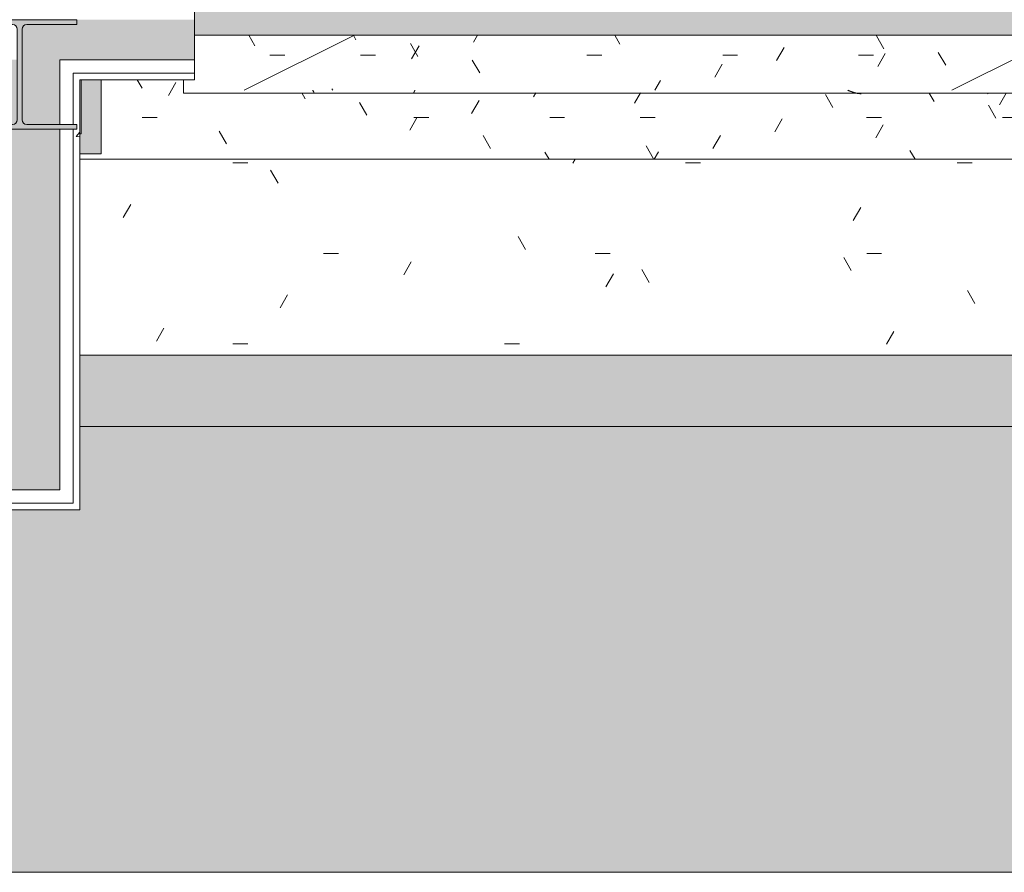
# Model space of a CAD drawing. Header units: millimetres. Extents: x -18260 to 188148, y -14086 to 2351883.
# Tile 363 of 592: x 53777 to 55986, y -10126 to -8213. Entities that reach past the tile are written whole.
import ezdxf

# ---------------------------------------------------------------- set-up
doc = ezdxf.new("R2010")
doc.units = ezdxf.units.MM
for name, color, linetype, lineweight in [('A-FLOR', 192, 'Continuous', 18), ('A-FLOR-PATT', 8, 'Continuous', 18), ('A-GLAZ', 151, 'Continuous', 9), ('A-GLAZ-SILL', 1, 'Continuous', 9), ('A-WALL', 113, 'Continuous', 18), ('A-WALL-PATT', 111, 'Continuous', 25), ('S-COLS', 52, 'Continuous', 9)]:
    doc.layers.add(name, color=color, linetype=linetype, lineweight=lineweight)
pattern_1 = [(50, (0, 0), (728.737, -63.756), [76.2, -838.2]), (355, (0, 0), (-140.97, 764.23), [60.96, -670.56]), (100.451, (60.7, -5.3), (587.77, 700.467), [64.76, -712.36]), (46.184, (0, 203.2), (1084.316, -168.17), [114.3, -1257.3]), (96.636, (90.4, 189.2), (949.61, 989.71), [97.14, -1068.54]), (351.184, (0, 203.2), (949.62, 989.7), [91.44, -1005.84]), (21, (101.6, 152.4), (606.458, -409.06), [76.2, -838.2]), (326, (101.6, 152.4), (247.21, 736.753), [60.96, -670.56]), (71.451, (152.14, 118.3), (853.67, 327.685), [64.76, -712.36]), (37.5, (0, 0), (12.355, 338.22), [33.528, -628.904, 33.528, -647.192, -673.1]), (37.5, (0, 0), (12.355, 338.22), [-1343.152, 33.528, -639.572]), (7.5, (0, 0), (267.279, 400.722), [33.528, -354.584, 33.528, -613.664, -256.54]), (7.5, (0, 0), (267.279, 400.722), [-1035.304, 33.528, -223.012]), (327.5, (-226.57, 0), (542.363, -22.9153), [33.528, -220.472, 33.528, -758.952, -1051.56]), (327.5, (-226.57, 0), (542.363, -22.9153), [-1046.48, 33.528, -1018.032]), (317.5, (-328.17, 0), (592.517, 101.707), [33.528, -296.672, 33.528, -492.76, -746.76]), (317.5, (-328.17, 0), (592.517, 101.707), [-856.49, 33.53, -713.23])]
pattern_2 = [(0, (0, 0), (812.8, 203.2), [33.528, -576.072, 33.528, -576.072, -3251.2]), (0, (0, 0), (812.8, 203.2), [-1219.2, 33.528, -1185.672, 33.528, -576.072, -1422.4]), (0, (0, 0), (812.8, 203.2), [-3048, 33.528, -372.872, 33.528, -982.472]), (120, (304.8, 101.6), (-582.3764, 602.3054), [33.528, -576.072, 33.528, -576.072, -3251.2]), (120, (304.8, 101.6), (-582.3764, 602.3054), [-1219.2, 33.528, -1185.672, 33.528, -576.072, -1422.4]), (120, (304.8, 101.6), (-582.3764, 602.3054), [-3048, 33.528, -372.872, 33.528, -982.472]), (240, (406.4, 508), (-230.4236, -805.5054), [33.528, -576.072, 33.528, -576.072, -3251.2]), (240, (406.4, 508), (-230.4236, -805.5054), [-1219.2, 33.528, -1185.672, 33.528, -576.072, -1422.4]), (240, (406.4, 508), (-230.4236, -805.5054), [-3048, 33.528, -372.872, 33.528, -982.472])]

# ---------------------------------------------------------------- blocks, each defined once
blk = doc.blocks.new('CC_JANELA MAXIM-AR_4 FOLHAS VIDRO - 3_00 x 0_60-4044399-PLANTA DE IMPERMEABILIZAÇÃO - 1 PAV_')
at = {"layer": 'A-GLAZ', "lineweight": 5}
blk.add_hatch(color=251, dxfattribs=at).paths.add_polyline_path([(81.7, 20), (1500, 20), (1500, 80), (-1500, 80), (-1500, 20), (-99.9, 20)])
at = {"layer": 'A-GLAZ', "color": 90, "lineweight": 5}
for p, q in [((-1500, 20), (-1500, 80)), ((1500, 20), (-1500, 20))]:
    blk.add_line(p, q, dxfattribs=at)
blk = doc.blocks.new('FP_138-PLANTA DE IMPERMEABILIZAÇÃO - 1 PAV_')
at = {"layer": 'A-GLAZ-SILL', "color": 90, "lineweight": 5}
blk.add_line((-1525, -110), (1525, -110), dxfattribs=at)
at = {"layer": 'A-GLAZ-SILL', "lineweight": 5}
for p, q in [((-1234.6, -103.8), (-1234.8, -103.5)), ((-1234.5, -104), (-1234.6, -103.8)), ((-1234.4, -104.3), (-1234.5, -104)), ((-1234.2, -104.5), (-1234.4, -104.3)), ((-1234.1, -104.8), (-1234.2, -104.5)), ((-1234, -105.1), (-1234.1, -104.8)), ((-1233.8, -105.3), (-1234, -105.1)), ((-1233.7, -105.6), (-1233.8, -105.3)), ((-1233.6, -105.8), (-1233.7, -105.6)), ((-1233.5, -106.1), (-1233.6, -105.8)), ((-1233.3, -106.3), (-1233.5, -106.1)), ((-1233.2, -106.6), (-1233.3, -106.3)), ((-1233.1, -106.8), (-1233.2, -106.6)), ((-1232.9, -107), (-1233.1, -106.8)), ((-1232.8, -107.3), (-1232.9, -107)), ((-1232.7, -107.5), (-1232.8, -107.3)), ((-1232.6, -107.7), (-1232.7, -107.5)), ((-1232.4, -107.9), (-1232.6, -107.7)), ((-1232.3, -108.1), (-1232.4, -107.9)), ((-1232.2, -108.3), (-1232.3, -108.1)), ((-1232, -108.5), (-1232.2, -108.3)), ((-1008.3, -108.5), (-1008.4, -108.7)), ((-1008.2, -108.3), (-1008.3, -108.5)), ((-1008, -108.1), (-1008.2, -108.3)), ((-1007.9, -107.8), (-1008, -108.1)), ((-1007.8, -107.6), (-1007.9, -107.8)), ((-1007.7, -107.4), (-1007.8, -107.6)), ((-1007.5, -107.2), (-1007.7, -107.4)), ((-1007.4, -107), (-1007.5, -107.2)), ((-1007.3, -106.7), (-1007.4, -107)), ((-1007.2, -106.5), (-1007.3, -106.7)), ((-1007, -106.3), (-1007.2, -106.5)), ((-1006.9, -106), (-1007, -106.3)), ((-1006.8, -105.8), (-1006.9, -106)), ((-1006.7, -105.5), (-1006.8, -105.8)), ((-1006.5, -105.3), (-1006.7, -105.5)), ((-1006.4, -105), (-1006.5, -105.3)), ((-1006.3, -104.8), (-1006.4, -105)), ((-1006.2, -104.5), (-1006.3, -104.8)), ((-1006, -104.3), (-1006.2, -104.5)), ((-1005.9, -104), (-1006, -104.3)), ((-1005.8, -103.7), (-1005.9, -104)), ((-1005.6, -103.5), (-1005.8, -103.7)), ((-33.8, -103.6), (-34.2, -103.5)), ((-33.5, -103.8), (-33.8, -103.6)), ((-33.1, -103.9), (-33.5, -103.8)), ((-32.8, -104.1), (-33.1, -103.9)), ((-32.4, -104.2), (-32.8, -104.1)), ((-32, -104.3), (-32.4, -104.2)), ((-31.7, -104.5), (-32, -104.3)), ((-31.3, -104.6), (-31.7, -104.5)), ((-31, -104.7), (-31.3, -104.6)), ((-30.6, -104.9), (-31, -104.7)), ((-30.3, -105), (-30.6, -104.9)), ((-29.9, -105.2), (-30.3, -105)), ((-29.6, -105.3), (-29.9, -105.2)), ((-29.2, -105.4), (-29.6, -105.3)), ((-28.8, -105.6), (-29.2, -105.4)), ((-28.5, -105.7), (-28.8, -105.6)), ((-28.1, -105.8), (-28.5, -105.7)), ((-27.8, -106), (-28.1, -105.8)), ((-27.4, -106.1), (-27.8, -106)), ((-27.1, -106.2), (-27.4, -106.1)), ((-26.7, -106.4), (-27.1, -106.2)), ((-26.3, -106.5), (-26.7, -106.4)), ((-26, -106.6), (-26.3, -106.5)), ((-25.6, -106.7), (-26, -106.6)), ((-25.3, -106.9), (-25.6, -106.7)), ((-24.9, -107), (-25.3, -106.9)), ((-24.6, -107.1), (-24.9, -107)), ((-24.2, -107.2), (-24.6, -107.1)), ((-23.8, -107.4), (-24.2, -107.2)), ((-23.5, -107.5), (-23.8, -107.4)), ((-23.1, -107.6), (-23.5, -107.5)), ((-22.8, -107.7), (-23.1, -107.6)), ((-22.4, -107.8), (-22.8, -107.7)), ((-22.1, -108), (-22.4, -107.8)), ((-21.7, -108.1), (-22.1, -108)), ((-21.3, -108.2), (-21.7, -108.1)), ((-21, -108.3), (-21.3, -108.2)), ((-20.6, -108.4), (-21, -108.3)), ((-20.3, -108.5), (-20.6, -108.4)), ((-19.9, -108.6), (-20.3, -108.5)), ((-19.6, -108.7), (-19.9, -108.6)), ((-19.2, -108.8), (-19.6, -108.7)), ((-18.9, -108.9), (-19.2, -108.8)), ((-18.5, -109), (-18.9, -108.9)), ((-18.1, -109.1), (-18.5, -109)), ((-17.8, -109.2), (-18.1, -109.1)), ((-17.4, -109.3), (-17.8, -109.2)), ((-17.1, -109.4), (-17.4, -109.3)), ((-16.7, -109.5), (-17.1, -109.4)), ((-16.4, -109.6), (-16.7, -109.5)), ((-16, -109.6), (-16.4, -109.6)), ((-15.6, -109.7), (-16, -109.6)), ((-15.3, -109.8), (-15.6, -109.7)), ((-14.9, -109.9), (-15.3, -109.8)), ((-14.6, -110), (-14.9, -109.9)), ((-14.2, -110), (-14.6, -110)), ((-13.9, -110.1), (-14.2, -110)), ((-13.5, -110.2), (-13.9, -110.1)), ((-13.1, -110.2), (-13.5, -110.2)), ((-12.8, -110.3), (-13.1, -110.2)), ((-12.4, -110.4), (-12.8, -110.3)), ((-12.1, -110.4), (-12.4, -110.4)), ((-11.7, -110.5), (-12.1, -110.4)), ((280.6, -110.4), (280.5, -110.5)), ((280.8, -110.3), (280.6, -110.4)), ((280.9, -110.2), (280.8, -110.3)), ((281, -110), (280.9, -110.2)), ((-11.4, -110.6), (-11.7, -110.5)), ((-11, -110.6), (-11.4, -110.6)), ((-10.6, -110.7), (-11, -110.6)), ((-10.3, -110.7), (-10.6, -110.7)), ((-9.9, -110.8), (-10.3, -110.7)), ((-9.6, -110.8), (-9.9, -110.8)), ((-9.2, -110.8), (-9.6, -110.8)), ((-8.9, -110.9), (-9.2, -110.8)), ((-8.5, -110.9), (-8.9, -110.9)), ((-8.2, -110.9), (-8.5, -110.9)), ((-7.8, -111), (-8.2, -110.9)), ((-7.4, -111), (-7.8, -111)), ((-7.1, -111), (-7.4, -111)), ((-6.7, -111.1), (-7.1, -111)), ((-6.4, -111.1), (-6.7, -111.1)), ((-6, -111.1), (-6.4, -111.1)), ((-5.7, -111.1), (-6, -111.1)), ((-5.3, -111.1), (-5.7, -111.1)), ((-4.9, -111.1), (-5.3, -111.1)), ((-4.6, -111.2), (-4.9, -111.1)), ((-4.2, -111.2), (-4.6, -111.2)), ((-3.9, -111.2), (-4.2, -111.2)), ((279.2, -111.1), (279.1, -111.2)), ((279.3, -111.1), (279.2, -111.1)), ((279.5, -111.1), (279.3, -111.1)), ((279.6, -111.1), (279.5, -111.1)), ((279.7, -111), (279.6, -111.1)), ((279.8, -110.9), (279.7, -111)), ((280, -110.9), (279.8, -110.9)), ((280.1, -110.8), (280, -110.9)), ((280.2, -110.7), (280.1, -110.8)), ((280.4, -110.6), (280.2, -110.7)), ((280.5, -110.5), (280.4, -110.6))]:
    blk.add_line(p, q, dxfattribs=at)
blk = doc.blocks.new('CC_PEITORIL - PEITORIL-V137-PLANTA DE IMPERMEABILIZAÇÃO - 1 PAV_')
at = {"layer": 'A-GLAZ-SILL', "lineweight": 5}
h = blk.add_hatch(dxfattribs=at)
h.set_pattern_fill('FP_32', color=256, style=0, pattern_type=2)
h.set_pattern_definition([(0, (-3878.99, 8267.83), (406.4, 101.6), [33.528, -271.272, 33.528, -271.272, -1625.6]), (0, (-3878.99, 8267.83), (406.4, 101.6), [-609.6, 33.528, -576.072, 33.528, -271.272, -711.2]), (0, (-3878.99, 8267.83), (406.4, 101.6), [-1524, 33.528, -169.672, 33.528, -474.472]), (120, (-3726.59, 8318.63), (-291.1882, 301.1527), [33.528, -271.272, 33.528, -271.272, -1625.6]), (120, (-3726.59, 8318.63), (-291.1882, 301.1527), [-609.6, 33.528, -576.072, 33.528, -271.272, -711.2]), (120, (-3726.59, 8318.63), (-291.1882, 301.1527), [-1524, 33.528, -169.672, 33.528, -474.472]), (240, (-3675.78, 8521.83), (-115.2118, -402.7527), [33.528, -271.272, 33.528, -1896.872]), (240, (-3675.78, 8521.83), (-115.2118, -402.7527), [-338.328, -271.272, 33.528, -576.072, -1016]), (240, (-3675.78, 8521.83), (-115.2118, -402.7527), [-1219.2, 33.528, -271.272, 33.528, -677.672]), (240, (-3675.78, 8521.83), (-115.2118, -402.7527), [-1557.528, -169.672, 33.528, -474.472])])
h.paths.add_polyline_path([(966.2, -103.5), (1525, -103.5), (1525, -80), (1500, -80), (1500, 20), (-1500, 20), (-1500, -80), (-1525, -80), (-1525, -103.5), (-213.1, -103.5)])
h = blk.add_hatch(dxfattribs=at)
h.set_pattern_fill('FP_33', color=256, style=0, pattern_type=2)
h.set_pattern_definition([(216.87, (-3244, 9855.33), (4762.494, 3175.0085), [793.75, -7143.75]), (206.565, (-2291.5, 9379.1), (-1587.5, -1587.5), [1774.88, -1774.88]), (198.435, (-2291.5, 8585.33), (-3174.997, -1587.503), [1004.02, -4016.1])])
h.paths.add_polyline_path([(966.2, -103.5), (1525, -103.5), (1525, -80), (1500, -80), (1500, 20), (-1500, 20), (-1500, -80), (-1525, -80), (-1525, -103.5), (-213.1, -103.5)])
at = {"layer": 'A-GLAZ-SILL', "color": 90, "lineweight": 5}
for p, q in [((-1500, 20), (-1500, -80)), ((-1500, -80), (-1525, -80)), ((-1525, -80), (-1525, -103.5)), ((-1525, -110), (-1525, -103.5))]:
    blk.add_line(p, q, dxfattribs=at)
at = {"layer": 'A-GLAZ', "color": 90, "lineweight": 5}
blk.add_blockref('FP_138-PLANTA DE IMPERMEABILIZAÇÃO - 1 PAV_', (0, 0), dxfattribs=at)
blk = doc.blocks.new('_ARQPWR_Pilar perfil I - _TP01-4283042-PLANTA DE IMPERMEABILIZAÇÃO - 1 PAV_')
at = {"layer": 'S-COLS', "lineweight": 5}
blk.add_hatch(color=256, dxfattribs=at).paths.add_polyline_path([(110, -123), (128, -123), (128, -112.3), (16, -112.3), (8.5, -109.2), (5.3, -101.6), (5.3, 101.6), (8.5, 109.2), (16, 112.3), (128, 112.3), (128, 123), (-128, 122.1), (-128, 112.3), (-16.1, 112.3), (-8.5, 109.2), (-5.4, 101.6), (-5.9, -102.9), (-10, -109.8), (-16.1, -112.3), (-128, -112.4), (-128, -123), (107.5, -123)])
at = {"layer": 'S-COLS', "color": 90, "lineweight": 5}
for p, q in [((128, 123), (-128, 123)), ((-128, 123), (-128, 112.3)), ((-128, 112.3), (-16.1, 112.3)), ((16, 112.3), (128, 112.3)), ((128, 112.3), (128, 123)), ((-5.4, 101.6), (-5.4, -101.6)), ((5.3, -101.6), (5.3, 101.6)), ((-16.1, -112.3), (-128, -112.3)), ((-128, -112.3), (-128, -123)), ((-128, -123), (128, -123)), ((128, -112.3), (16, -112.3)), ((128, -123), (128, -112.3))]:
    blk.add_line(p, q, dxfattribs=at)
for centre, start, end in [((-16.1, 101.6), 0, 90), ((16, 101.6), 90, 180), ((-16.1, -101.6), 270, 0), ((16, -101.6), 180, 270)]:
    blk.add_arc(centre, 10.7, start, end, dxfattribs=at)
blk = doc.blocks.new('FX-PNC-PILAR-TP3 - FX-PNC-PILAR-TP01-4319920-PLANTA DE IMPERMEABILIZAÇÃO - 1 PAV_')
at = {"layer": 'A-WALL', "color": 250, "lineweight": 5}
for p, q in [((2124.4, -8347.8), (2121.4, -8347.8)), ((2121.4, -8347.8), (2121.4, -8468.8))]:
    blk.add_line(p, q, dxfattribs=at)
at = {"layer": 'A-WALL', "color": 130, "lineweight": 9}
for p, q in [((2124.4, -8468.8), (2124.4, -8347.8)), ((2121.4, -8468.8), (2124.4, -8468.8))]:
    blk.add_line(p, q, dxfattribs=at)
blk = doc.blocks.new('Paredes 3 - Paredes 1-4522333-PLANTA DE IMPERMEABILIZAÇÃO - 1 PAV_')
at = {"layer": 'A-WALL-PATT', "lineweight": 5}
h = blk.add_hatch(dxfattribs=at)
h.set_pattern_fill('FP_251', color=71, style=0, pattern_type=2)
h.set_pattern_definition([(0, (2e-05, -3e-05), (406.4, 101.6), [33.528, -271.272, 33.528, -271.272, -1625.6]), (0, (2e-05, -3e-05), (406.4, 101.6), [-609.6, 33.528, -576.072, 33.528, -271.272, -711.2]), (0, (2e-05, -3e-05), (406.4, 101.6), [-1524, 33.528, -169.672, 33.528, -474.472]), (120, (152.4, 50.8), (-291.1882, 301.1527), [33.528, -271.272, 33.528, -271.272, -1625.6]), (120, (152.4, 50.8), (-291.1882, 301.1527), [-609.6, 33.528, -576.072, 33.528, -271.272, -711.2]), (120, (152.4, 50.8), (-291.1882, 301.1527), [-1524, 33.528, -169.672, 33.528, -474.472]), (240, (203.2, 254), (-115.2118, -402.7527), [33.528, -271.272, 33.528, -271.272, -1625.6]), (240, (203.2, 254), (-115.2118, -402.7527), [-609.6, 33.528, -576.072, 33.528, -271.272, -711.2]), (240, (203.2, 254), (-115.2118, -402.7527), [-1524, 33.528, -169.672, 33.528, -474.472])])
h.paths.add_polyline_path([(2169.4, -8526.1), (8116.4, -8526.1), (8116.4, -8513.8), (8068.4, -8513.8), (8068.4, -8347.8), (8021.4, -8347.8), (8021.4, -8377.8), (5871.4, -8377), (5871.4, -8347.8), (5404, -8347.8), (5404, -8377.8), (2354, -8377), (2354, -8347.8), (2169.4, -8347.8), (2169.4, -8513.8), (2121.4, -8513.8), (2121.4, -8526.1), (2124.4, -8526.1)])
at = {"layer": 'A-WALL', "color": 250, "lineweight": 5}
blk.add_line((2121.4, -8526.1), (8116.4, -8526.1), dxfattribs=at)
blk = doc.blocks.new('BE-PMSa-MOD-ARQ-CONEXAODOFUTURO-EX-000-R_rvt-2-PLANTA DE IMPERMEABILIZAÇÃO - 1 PAV_')
at = {"layer": 'A-FLOR-PATT', "lineweight": 5}
h = blk.add_hatch(dxfattribs=at)
h.set_pattern_fill('FP_2', color=55, style=0, pattern_type=2)
h.set_pattern_definition(pattern_2)
h.paths.add_polyline_path([(-5768.9, -10125.8), (14705.4, -10125.8), (14705.4, -9779.9), (14699.4, -9779.9), (14699.4, -9763.2), (14681.7, -9763.8), (14671, -9768.5), (14665.9, -9780.7), (14665.9, -9856.3), (14670.7, -9865.1), (14677.5, -9868.5), (14678.4, -9869.2), (14678.4, -9881), (14674.1, -9882.1), (14663.1, -9878), (14654.5, -9869.2), (14652, -9860), (14651.9, -9855.7), (14650.9, -9855.7), (14651.9, -9780.7), (14653.7, -9770.1), (14656.9, -9762.9), (14667.1, -9752.6), (14683.4, -9748.2), (14699.4, -9748.2), (14699.4, -9731.6), (14705.4, -9731.6), (14705.4, -9705.7), (14755.4, -9705.7), (14755.4, -9754.7), (14795.4, -9754.7), (14796, -9756.7), (14812.4, -9756.7), (14811.4, -9815.7), (14810.3, -9815.7), (14811.5, -9818.2), (14811.4, -9819.3), (14811.4, -9820.9), (14827.4, -9827.2), (14827.4, -10125.8), (21231.4, -10125.8), (21231.4, 5919.2), (12003.9, 5918.5), (12003.9, 5447.2), (12268.9, 5447.2), (12268.9, 4674.2), (15653.9, 4674.2), (15653.9, 5447.2), (15923.9, 5447.2), (15923.9, 4674.2), (19999.4, 4674.2), (19999.4, 5447.2), (20269.4, 5447.2), (20269.4, 4280.7), (20299.4, 4280.7), (20298.5, 1530.7), (20269.4, 1530.7), (20269.4, 1143.6), (20299.4, 1143.6), (20298.5, -1606.4), (20269.4, -1606.4), (20269.4, -2040.2), (20299.4, -2040.2), (20298.5, -4790.2), (20269.4, -4790.2), (20269.4, -5273.9), (20299.4, -5273.9), (20298.5, -8023.9), (20269.4, -8023.9), (20269.4, -9308.8), (19999.4, -9308.8), (19999.4, -8513.8), (19913.4, -8513.8), (19913.4, -8347.8), (19635.4, -8347.8), (19635.4, -8377.8), (16285.4, -8377), (16285.4, -8347.8), (15971.9, -8347.8), (15971.9, -8513.8), (15921.4, -8513.8), (15921.4, -9312.6), (15651.4, -9312.6), (15651.4, -8513.8), (15603.4, -8513.8), (15603.4, -8377.8), (12316.9, -8377.8), (12316.9, -8513.8), (12293.9, -8513.8), (12293.9, -9312.6), (11998.9, -9312.6), (11998.9, -8513.8), (11950.9, -8513.8), (11950.9, -8347.8), (11867.6, -8347.8), (11867.6, -8377.8), (8517.6, -8377), (8517.6, -8347.8), (8434.4, -8347.8), (8434.4, -8513.8), (8386.4, -8513.8), (8386.4, -9312.6), (8116.4, -9312.6), (8116.4, -9125.8), (2121.4, -9125.8), (2121.4, -9312.6), (1851.4, -9312.6), (1851.4, -9125.8), (-4143.6, -9125.8), (-4143.6, -9312.6), (-4413.6, -9312.6), (-4413.6, -8513.8), (-4461.6, -8513.8), (-4461.6, -8347.8), (-4547.4, -8347.8), (-4547.4, -8377.8), (-7897.4, -8377), (-7897.4, -8347.8), (-7983.1, -8347.8), (-7983.1, -8513.8), (-8031.1, -8513.8), (-8031.1, -9308.8), (-8301.1, -9308.8), (-8301.1, -8513.8), (-8349.1, -8513.8), (-8349.1, -8347.8), (-8354.9, -8347.8), (-8354.9, -8377.8), (-11704.9, -8377), (-11705.7, -8347.8), (-11710.6, -8347.8), (-11710.6, -8513.8), (-11758.6, -8513.8), (-11758.6, -9308.8), (-12028.6, -9308.8), (-12028.6, -8513.8), (-12076.6, -8513.8), (-12076.6, -8347.8), (-12498.6, -8347.8), (-12498.6, -8377.8), (-15848.6, -8377), (-15848.6, -8347.8), (-16270.6, -8347.8), (-16270.6, -8513.8), (-16356.6, -8513.8), (-16356.6, -9308.8), (-16626.6, -9308.8), (-16626.6, -7987.1), (-16656.6, -7987.1), (-16655.7, -5237.1), (-16626.6, -5237.1), (-16626.6, -4803.3), (-16656.6, -4803.3), (-16655.7, -2053.3), (-16626.6, -2053.3), (-16626.6, -1620.8), (-16656.6, -1620.8), (-16655.7, 1129.2), (-16626.6, 1129.2), (-16626.6, 1534.2), (-16656.6, 1534.2), (-16655.8, 4291.7), (-16626.6, 4291.7), (-16626.6, 5479.2), (-16356.6, 5479.2), (-16356.6, 4674.2), (-12028.6, 4674.2), (-12028.6, 5447.2), (-11733.6, 5446.9), (-11733.6, 4674.2), (-8301.1, 4674.2), (-8301.1, 5447.2), (-8031.1, 5447.2), (-8031.1, 5919.2), (-17588.6, 5919.2), (-17588.6, -10125.8), (-10486.3, -10125.8)])
h.paths.add_polyline_path([(14665.7, -9780.7), (14665.6, -9779.8), (14665.6, -9780.7)])
h.paths.add_polyline_path([(15648.4, -8468.8), (15650.9, -8468.8), (15650.9, -8347.8), (15648.4, -8347.8), (15648.4, -8349.4)])
h = blk.add_hatch(dxfattribs=at)
h.set_pattern_fill('FP_2', color=71, style=0, pattern_type=2)
h.set_pattern_definition(pattern_2)
h.paths.add_polyline_path([(-4143.6, -8965.8), (1851.4, -8965.8), (1851.4, -8612.3), (-4143.6, -8612.3), (-4143.6, -8731.9)])
h.paths.add_polyline_path([(7203.9, -8965.8), (8116.4, -8965.8), (8116.4, -8526.1), (2121.4, -8526.1), (2121.4, -8965.8), (6331.2, -8965.8)])
h.paths.add_polyline_path([(1591.4, -8489.8), (1803.4, -8489.8), (1803.4, -8347.8), (1591.4, -8347.8), (1591.4, -8377.8), (-1458.6, -8377), (-1458.6, -8347.8), (-1891.1, -8347.8), (-1891.1, -8377.8), (-4041.1, -8377), (-4041.1, -8347.8), (-4095.6, -8347.8), (-4095.6, -8489.8), (1566.4, -8489.8)])
at = {"layer": 'A-WALL', "lineweight": 5}
for points in [[(2169.4, -8468.8), (2169.4, -8347.8), (2124.4, -8347.8), (2124.4, -8468.8)], [(2124.4, -8513.8), (2169.4, -8513.8), (2169.4, -8468.8), (2121.4, -8468.8), (2121.4, -8513.8)], [(2121.4, -9125.8), (8116.4, -9125.8), (8116.4, -8965.8), (2121.4, -8965.8), (2121.4, -9114.5)]]:
    blk.add_hatch(color=254, dxfattribs=at).paths.add_polyline_path(points)
at = {"layer": 'A-WALL-PATT', "lineweight": 5}
h = blk.add_hatch(color=57, dxfattribs=at)
h.paths.add_polyline_path([(2191.7, -8302.8), (2379, -8302.8), (2379, -8212.8), (2114.4, -8212.8), (2114.4, -8223.5), (2002.4, -8223.5), (1994.8, -8226.7), (1991.7, -8234.2), (1991.7, -8302.8), (2121.4, -8302.8)])
h.paths.add_polyline_path([(5434.9, -8302.8), (5526.6, -8302.8), (5526.5, -8212.8), (5379, -8212.8), (5379, -8302.8)])
h = blk.add_hatch(color=57, dxfattribs=at)
h.paths.add_polyline_path([(1896.4, -9267.6), (2076.4, -9267.6), (2076.4, -8458.8), (1896.4, -8458.8), (1896.4, -9125.8)])
h.paths.add_polyline_path([(2076.4, -8448.1), (2076.4, -8302.8), (1991.7, -8302.8), (1992.4, -8439), (1994.9, -8445), (2002.4, -8448.1)])
h.paths.add_polyline_path([(1916, -8448.1), (1970.3, -8448.1), (1977.9, -8445), (1981, -8437.4), (1981, -8302.8), (1896.4, -8302.8), (1896.8, -8448.1)])
h = blk.add_hatch(dxfattribs=at)
h.set_pattern_fill('FP_9', color=55, style=0, pattern_type=2)
h.set_pattern_definition(pattern_1)
h.paths.add_polyline_path([(1896.4, -9312.6), (2121.4, -9312.6), (2121.4, -8347.8), (2106.4, -8347.9), (2106.4, -8448.1), (2114.4, -8448.1), (2114.4, -8458.8), (2106.4, -8458.8), (2106.4, -9297.6), (1866.4, -9297.6), (1866.4, -9312.6)])
h = blk.add_hatch(dxfattribs=at)
h.set_pattern_fill('FP_9', color=55, style=0, pattern_type=2)
h.set_pattern_definition(pattern_1)
h.paths.add_polyline_path([(2106.4, -8347.8), (2379, -8346.7), (2379, -8332.8), (2106.4, -8332.8)])
h.paths.add_polyline_path([(5526.6, -8347.8), (5526.6, -8332.8), (5379, -8333.5), (5379, -8347.8), (5434.9, -8347.8)])
at = {"layer": 'A-FLOR', "color": 250, "lineweight": 5}
blk.add_line((-17588.6, -10125.8), (14705.4, -10125.8), dxfattribs=at)
at = {"layer": 'A-WALL', "color": 90, "lineweight": 5}
for p, q in [((2076.4, -8332.8), (2076.4, -8302.8)), ((2076.4, -8302.8), (2379, -8302.8)), ((2076.4, -8347.8), (2076.4, -8332.8)), ((2076.4, -8448.1), (2076.4, -8347.8)), ((2106.4, -8347.8), (2106.4, -8332.8)), ((2106.4, -8332.8), (2379, -8332.8)), ((2106.4, -8448.1), (2106.4, -8347.8)), ((2121.4, -8468.8), (2121.4, -8347.8)), ((2076.4, -9267.6), (2076.4, -8458.8)), ((2106.4, -9297.6), (2106.4, -8458.8)), ((2076.4, -9267.6), (1896.4, -9267.6)), ((1896.4, -9297.6), (2076.4, -9297.6)), ((2076.4, -9297.6), (2106.4, -9297.6))]:
    blk.add_line(p, q, dxfattribs=at)
at = {"layer": 'A-WALL', "color": 250, "lineweight": 5}
for p, q in [((2121.4, -8347.8), (2124.4, -8347.8)), ((2169.4, -8347.8), (2169.4, -8468.8)), ((2169.4, -8513.8), (2169.4, -8468.8)), ((2169.4, -8513.8), (2121.4, -8513.8)), ((2121.4, -8965.8), (8116.4, -8965.8)), ((8116.4, -9125.8), (2121.4, -9125.8))]:
    blk.add_line(p, q, dxfattribs=at)
at = {"layer": 'A-WALL', "color": 130, "lineweight": 9}
for p, q in [((2124.4, -8347.8), (2354, -8347.8)), ((2121.4, -9312.6), (2121.4, -8468.8)), ((1866.4, -9312.6), (2106.4, -9312.6)), ((2106.4, -9312.6), (2121.4, -9312.6))]:
    blk.add_line(p, q, dxfattribs=at)
at = {"layer": 'A-GLAZ', "color": 250, "lineweight": 5}
for name in ['CC_JANELA MAXIM-AR_4 FOLHAS VIDRO - 3_00 x 0_60-4044399-PLANTA DE IMPERMEABILIZAÇÃO - 1 PAV_', 'CC_PEITORIL - PEITORIL-V137-PLANTA DE IMPERMEABILIZAÇÃO - 1 PAV_']:
    blk.add_blockref(name, (3879, -8267.8), dxfattribs=at)
at = {"layer": 'A-WALL', "color": 250, "lineweight": 5}
for name in ['FX-PNC-PILAR-TP3 - FX-PNC-PILAR-TP01-4319920-PLANTA DE IMPERMEABILIZAÇÃO - 1 PAV_', 'Paredes 3 - Paredes 1-4522333-PLANTA DE IMPERMEABILIZAÇÃO - 1 PAV_']:
    blk.add_blockref(name, (0, 0), dxfattribs=at)
at = {"layer": 'S-COLS', "color": 250, "lineweight": 5}
blk.add_blockref('_ARQPWR_Pilar perfil I - _TP01-4283042-PLANTA DE IMPERMEABILIZAÇÃO - 1 PAV_', (1986.4, -8335.8), dxfattribs=at)

msp = doc.modelspace()

# ---------------------------------------------------------------- block references
at = {"color": 50, "lineweight": 5}
msp.add_blockref('BE-PMSa-MOD-ARQ-CONEXAODOFUTURO-EX-000-R_rvt-2-PLANTA DE IMPERMEABILIZAÇÃO - 1 PAV_', (51790.143, 0), dxfattribs=at)

doc.saveas('drawing.dxf')
